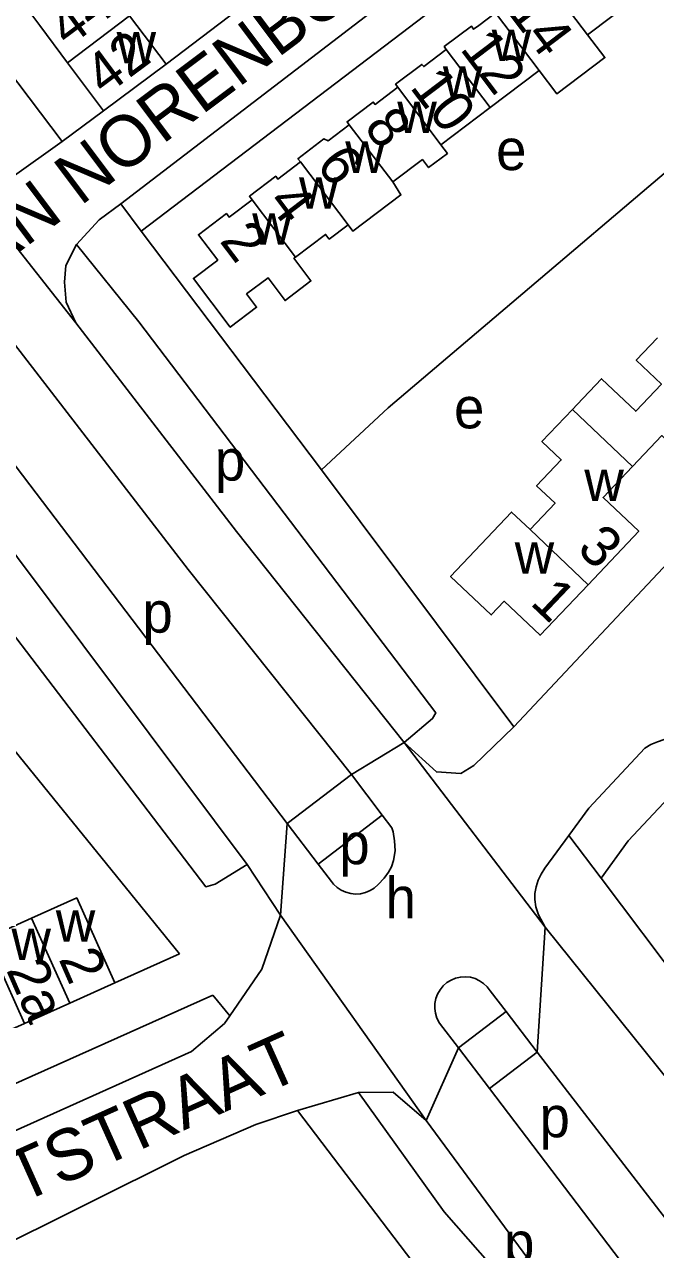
# Model space of a CAD drawing. Extents: x 159294 to 161936, y 384538 to 386517.
# Drawn here: x 160503.9 to 160565.7, y 385380.2 to 385500.1 of the extents above; entities that cross this region are included whole.
import ezdxf

# ---------------------------------------------------------------- set-up
doc = ezdxf.new("R2010")
doc.units = 0
for name, color, linetype in [('BLT_Basislijn', 7, 'Continuous'), ('BLT_Bebouwing', 7, 'Continuous'), ('BLT_Centroide', 7, 'Continuous'), ('BLT_Huisnummer', 7, 'Continuous'), ('BLT_Huisnummer_ tussenligend', 7, 'Continuous'), ('BLT_Onderverdeling_panden', 7, 'Continuous'), ('BLT_Straatnaam', 7, 'Continuous'), ('BLT_Vlakafsluiter', 7, 'Continuous')]:
    doc.layers.add(name, color=color, linetype=linetype)

msp = doc.modelspace()

# ---------------------------------------------------------------- linework, layer by layer
at = {"layer": 'BLT_Basislijn'}
for p, q in [((160553.33, 385513.2), (160513.34, 385482.55)), ((160517.78, 385496.23), (160528.2, 385504.13)), ((160551.81, 385431.37), (160614.88, 385498.6)), ((160507.62, 385488.67), (160511.66, 385491.67)), ((160513.34, 385482.55), (160515.34, 385479.9)), ((160515.34, 385479.9), (160533, 385456.54)), ((160497.04, 385464.74), (160529.64, 385421.93)), ((160533, 385456.54), (160551.81, 385431.37)), ((160502, 385430.23), (160519.11, 385409.16)), ((160535.92, 385426.73), (160529.64, 385421.93)), ((160538.94, 385422.74), (160535.92, 385426.73)), ((160529.64, 385421.93), (160532.67, 385417.96)), ((160538.94, 385422.74), (160532.67, 385417.96)), ((160539.89, 385421.5), (160538.94, 385422.74)), ((160554.87, 385417.54), (160557.21, 385420.75)), ((160557.21, 385420.75), (160560.36, 385416.57)), ((160532.67, 385417.96), (160533.98, 385416.24)), ((160560.36, 385416.57), (160587.15, 385381)), ((160579.87, 385380.7), (160554.9, 385411.79)), ((160512.77, 385406.32), (160519.11, 385409.16)), ((160522.37, 385405.14), (160465.78, 385379.78)), ((160522.37, 385405.14), (160524.02, 385403.11)), ((160549.51, 385405.54), (160551.06, 385403.52)), ((160551.06, 385403.52), (160546.4, 385399.97)), ((160551.06, 385403.52), (160554.12, 385399.56)), ((160546.4, 385399.97), (160544.55, 385402.39)), ((160549.43, 385395.99), (160546.4, 385399.97)), ((160554.12, 385399.56), (160549.43, 385395.99)), ((160554.12, 385399.56), (160571.05, 385377.58)), ((160530.66, 385393.85), (160536.63, 385395.6)), ((160566.74, 385373.27), (160549.43, 385395.99)), ((160530.66, 385393.85), (160565.49, 385348.1))]:
    msp.add_line(p, q, dxfattribs=at)
for points in [[(160507.62, 385488.67), (160500, 385498.66), (160445.48, 385569.88), (160443.62, 385571.57)], [(160515.34, 385479.9), (160571.7, 385522.73), (160573.71, 385519.75)], [(160579.94, 385496.91), (160539.51, 385462.59), (160533, 385456.54)], [(160497.2, 385485.76), (160499.29, 385484.9), (160500.94, 385484.63), (160502.72, 385485.16), (160507.62, 385488.67)], [(160509.02, 385478.58), (160511.22, 385481), (160513.34, 385482.55)], [(160509.02, 385478.58), (160507.96, 385476.52), (160507.83, 385474.88), (160508.02, 385472.93), (160508.94, 385470.91)], [(160509.02, 385478.58), (160515.12, 385471.01), (160544.18, 385432.77), (160543.87, 385432.19), (160541.1, 385429.85)], [(160508.94, 385470.91), (160524.68, 385450.49), (160541.1, 385429.85)], [(160502.63, 385469.26), (160519.96, 385446.79), (160535.92, 385426.73)], [(160525.71, 385417.9), (160522.58, 385415.99), (160521.67, 385415.74), (160500, 385444.1), (160486.29, 385460.69), (160486.13, 385461.02), (160486.47, 385461.45), (160489.76, 385463.93)], [(160525.71, 385417.9), (160500, 385452.22), (160489.76, 385463.93)], [(160551.81, 385431.37), (160547.92, 385427.61), (160546.63, 385426.82), (160544.24, 385426.97), (160541.1, 385429.85)], [(160564.66, 385429.3), (160565.25, 385429.65), (160565.88, 385429.93), (160566.54, 385430.14), (160567.21, 385430.26), (160567.9, 385430.31), (160568.59, 385430.28), (160569.27, 385430.17), (160569.93, 385429.99), (160570.57, 385429.72), (160571.17, 385429.39), (160571.42, 385429.21)], [(160557.21, 385420.75), (160559.17, 385423.42), (160564.66, 385429.3)], [(160560.36, 385416.57), (160563.03, 385420.22), (160571.42, 385429.21)], [(160539.89, 385421.5), (160540.01, 385421.12), (160540.15, 385420.23), (160540.2, 385419.26), (160540.04, 385418.32), (160539.84, 385417.67), (160539.57, 385417.17), (160539.14, 385416.56), (160538.53, 385415.94), (160538.16, 385415.61), (160537.75, 385415.36), (160537.3, 385415.17), (160536.83, 385415.05), (160536.34, 385415.02), (160535.86, 385415.07), (160535.38, 385415.19), (160534.94, 385415.39), (160534.53, 385415.66), (160534.18, 385416), (160533.98, 385416.24)], [(160525.71, 385417.9), (160528.98, 385412.95)], [(160554.87, 385417.54), (160554.51, 385416.98), (160554.22, 385416.38), (160554.01, 385415.74), (160553.87, 385415.09), (160553.88, 385414.48), (160553.98, 385413.77), (160554.25, 385412.99), (160554.9, 385411.79)], [(160528.98, 385412.95), (160527.15, 385407.67), (160524.02, 385403.11)], [(160549.51, 385405.54), (160549.22, 385405.93), (160548.87, 385406.27), (160548.47, 385406.54), (160548.03, 385406.75), (160547.57, 385406.88), (160547.08, 385406.93), (160546.6, 385406.9), (160546.13, 385406.79), (160545.68, 385406.61), (160545.27, 385406.36), (160544.9, 385406.04), (160544.6, 385405.66), (160544.36, 385405.24), (160544.19, 385404.79), (160544.1, 385404.31), (160544.08, 385403.83), (160544.15, 385403.35), (160544.29, 385402.89), (160544.55, 385402.39)], [(160524.02, 385403.11), (160523.5, 385402.35), (160520.26, 385399.62), (160467.52, 385375.93), (160463.7, 385374.75), (160462.46, 385374.69)], [(160536.63, 385395.6), (160540.02, 385395.65), (160543.23, 385392.86)], [(160536.63, 385395.6), (160544.99, 385383.91), (160549.7, 385378.57)], [(160530.66, 385393.85), (160526.58, 385392.46), (160519.56, 385389.45), (160500, 385379.71), (160474.32, 385368.14), (160464.61, 385366.09), (160461.14, 385365.98)], [(160543.23, 385392.86), (160559.04, 385371.44), (160559.83, 385370.9), (160570.17, 385359.77)]]:
    msp.add_lwpolyline(points, dxfattribs=at)
at = {"layer": 'BLT_Bebouwing'}
for p, q in [((160559.05, 385499.11), (160563.81, 385502.72)), ((160505.42, 385500), (160504.53, 385501.17)), ((160514.2, 385500.97), (160514.93, 385500)), ((160550.04, 385501.24), (160548.4, 385500)), ((160505.42, 385500), (160508.15, 385496.35)), ((160517.78, 385496.23), (160514.93, 385500)), ((160508.15, 385496.35), (160511.66, 385491.67)), ((160511.66, 385491.67), (160517.78, 385496.23)), ((160554.3, 385495.62), (160549.51, 385492)), ((160549.51, 385492), (160544.68, 385488.35)), ((160500.19, 385410.68), (160504.62, 385412.67)), ((160508.35, 385404.34), (160503.92, 385402.35)), ((160503.92, 385402.35), (160499.5, 385400.37))]:
    msp.add_line(p, q, dxfattribs=at)
for points in [[(160545.21, 385497.66), (160545.01, 385497.95), (160547.68, 385499.96), (160547.88, 385499.65), (160548.4, 385500)], [(160559.05, 385499.11), (160560.74, 385496.87), (160556.04, 385493.32), (160554.3, 385495.62)], [(160540.46, 385493.98), (160540.25, 385494.26), (160542.83, 385496.21), (160543.01, 385495.99), (160545.21, 385497.66)], [(160535.72, 385490.29), (160535.51, 385490.6), (160538.07, 385492.52), (160538.24, 385492.29), (160540.46, 385493.98)], [(160530.93, 385486.66), (160530.69, 385486.98), (160533.24, 385488.91), (160533.65, 385488.73), (160535.72, 385490.29)], [(160544.68, 385488.35), (160545.33, 385487.49), (160543.48, 385486.1), (160542.87, 385486.89), (160539.97, 385484.7)], [(160526.2, 385482.96), (160525.94, 385483.3), (160528.52, 385485.26), (160528.72, 385484.99), (160530.93, 385486.66)], [(160539.97, 385484.7), (160540.78, 385483.44), (160536.07, 385479.87), (160535.6, 385480.51)], [(160530.46, 385477.35), (160530.3, 385477.23), (160531.97, 385475.01), (160529.44, 385473.09), (160527.77, 385475.33), (160525.66, 385473.74), (160526.64, 385472.44), (160524.07, 385470.49), (160520.46, 385475.26), (160522.84, 385477.05), (160520.95, 385479.54), (160523.69, 385481.61), (160523.95, 385481.26), (160526.2, 385482.96)], [(160535.6, 385480.51), (160533.75, 385479.11), (160533.4, 385479.57), (160530.46, 385477.35)], [(160565.9, 385469.45), (160563.81, 385467.26), (160566.28, 385464.92), (160563.76, 385462.27), (160560.42, 385465.45), (160558.02, 385462.93), (160557.56, 385462.44)], [(160557.56, 385462.44), (160554.58, 385459.3), (160556.46, 385457.51), (160554.06, 385454.98), (160555.87, 385453.26), (160553.42, 385450.68)], [(160563.43, 385456.87), (160566.3, 385459.89), (160569.92, 385456.45), (160574.5, 385461.28)], [(160559.1, 385445.29), (160564.06, 385450.52), (160560.56, 385453.84), (160563.43, 385456.87)], [(160553.42, 385450.68), (160551.61, 385452.4), (160545.63, 385446.11), (160549.61, 385442.33), (160550.88, 385443.67), (160554.39, 385440.34), (160559.1, 385445.29)], [(160504.62, 385412.67), (160509.04, 385414.65), (160512.77, 385406.32), (160508.35, 385404.34)]]:
    msp.add_lwpolyline(points, dxfattribs=at)
at = {"layer": 'BLT_Onderverdeling_panden'}
for p, q in [((160559.05, 385499.11), (160554.71, 385504.82)), ((160514.2, 385500.97), (160508.15, 385496.35)), ((160554.3, 385495.62), (160550.04, 385501.24)), ((160549.51, 385492), (160545.21, 385497.66)), ((160544.68, 385488.35), (160540.46, 385493.98)), ((160539.97, 385484.7), (160535.72, 385490.29)), ((160535.6, 385480.51), (160530.93, 385486.66)), ((160530.46, 385477.35), (160526.2, 385482.96)), ((160563.43, 385456.87), (160557.56, 385462.44)), ((160559.1, 385445.29), (160553.42, 385450.68)), ((160508.35, 385404.34), (160504.62, 385412.67)), ((160500.19, 385410.68), (160503.92, 385402.35))]:
    msp.add_line(p, q, dxfattribs=at)
at = {"layer": 'BLT_Vlakafsluiter'}
for p, q in [((160508.94, 385470.91), (160497.2, 385485.76)), ((160535.92, 385426.73), (160541.1, 385429.85)), ((160541.1, 385429.85), (160554.9, 385411.79)), ((160529.64, 385421.93), (160528.98, 385412.95)), ((160543.23, 385392.86), (160528.98, 385412.95)), ((160554.12, 385399.56), (160554.9, 385411.79)), ((160546.4, 385399.97), (160543.23, 385392.86))]:
    msp.add_line(p, q, dxfattribs=at)

# ---------------------------------------------------------------- texts
at = {"layer": 'BLT_Centroide'}
for s, p in [('w', (160549.66, 385496.53)), ('w', (160512.94, 385496.31)), ('w', (160544.88, 385492.95)), ('w', (160540.42, 385489.48)), ('e', (160550.09, 385485.86)), ('w', (160535.33, 385485.59)), ('w', (160530.8, 385482.08)), ('w', (160526.22, 385478.55)), ('e', (160545.97, 385460.59)), ('p', (160522.56, 385455.48)), ('w', (160558.73, 385453.47)), ('w', (160551.91, 385446.38)), ('p', (160515.47, 385440.6)), ('p', (160534.74, 385417.94)), ('h', (160539.27, 385412.66)), ('w', (160506.99, 385410.36)), ('w', (160502.65, 385408.56)), ('p', (160554.34, 385391.22)), ('p', (160550.87, 385378.92))]:
    msp.add_text(s, height=4, dxfattribs=at).set_placement(p)
at = {"layer": 'BLT_Huisnummer'}
for s, rotation, p in [('14', 307.0904, (160551.1, 385501.4)), ('42', 36.6506, (160511.76, 385493.02)), ('10', 307.0904, (160541.57, 385493.97)), ('6', 307.0904, (160532.39, 385486.38)), ('2', 307.0904, (160522.95, 385478.92)), ('1', 316.4808, (160553.31, 385443.44)), ('2', 293.6506, (160507.23, 385408.68)), ('2a', 293.6506, (160502.1, 385407.61))]:
    msp.add_text(s, height=4, rotation=rotation, dxfattribs=at).set_placement(p)
at = {"layer": 'BLT_Huisnummer_ tussenligend'}
for s, rotation, p in [('44', 36.6506, (160508.18, 385497.79)), ('12', 307.0904, (160546.48, 385497.72)), ('8', 307.0904, (160537.05, 385490.05)), ('4', 307.0904, (160527.6, 385482.69)), ('3', 316.4808, (160557.88, 385448.65))]:
    msp.add_text(s, height=4, rotation=rotation, dxfattribs=at).set_placement(p)
at = {"layer": 'BLT_Straatnaam'}
for s, rotation, p in [('VAN NORENBURCHSTRAAT', 36.8707, (160496.9, 385472.93)), ('VAN VORSTSTRAAT', 24.1562, (160472.03, 385370.57))]:
    msp.add_text(s, height=5, rotation=rotation, dxfattribs=at).set_placement(p)

doc.saveas('drawing.dxf')
